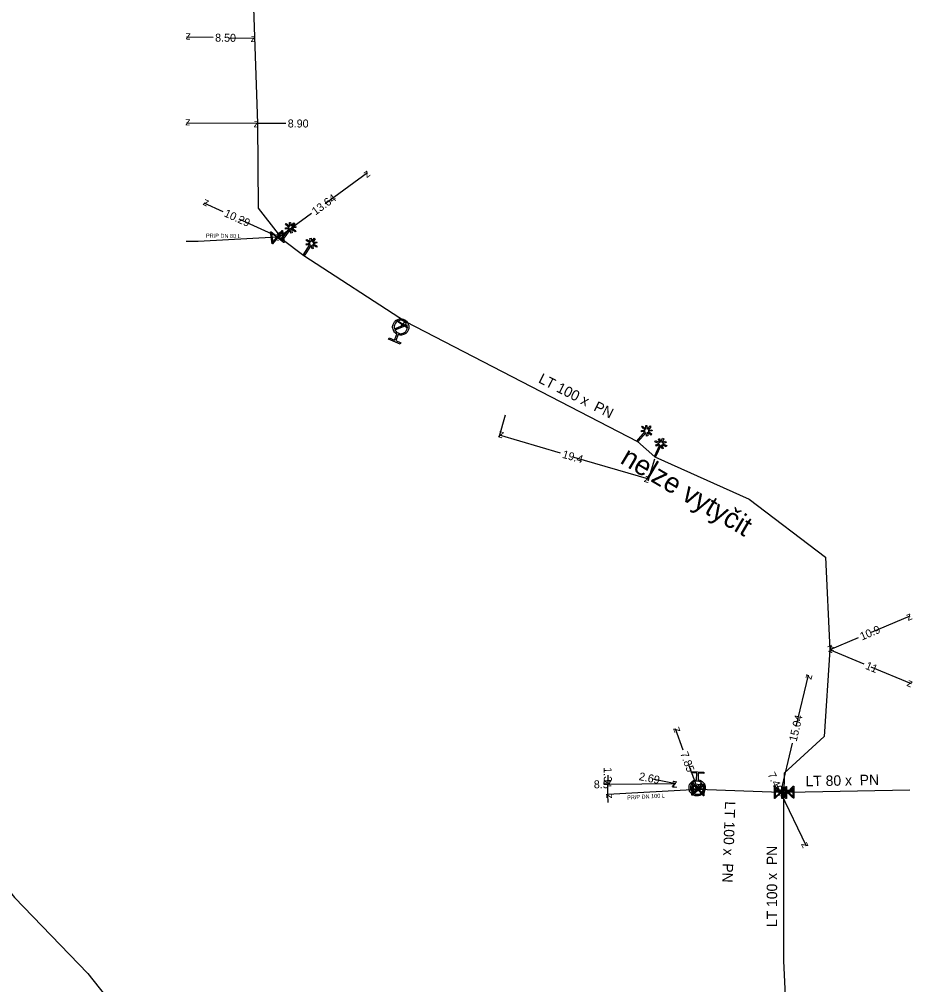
# Model space of a CAD drawing. Extents: x -643842 to -636370, y -1119190 to -1110210.
# Drawn here: x -641657.8 to -641546.2, y -1114879.5 to -1114758.9 of the extents above; entities that cross this region are included whole.
import ezdxf

# ---------------------------------------------------------------- set-up
doc = ezdxf.new("R2010")
doc.units = 0
for name, color, linetype in [('2', 7, 'Continuous'), ('22', 7, 'Continuous'), ('7', 7, 'Continuous'), ('Default', 7, 'Continuous'), ('Level 10', 7, 'Continuous'), ('Level 16', 7, 'Continuous'), ('Level 20', 7, 'Continuous'), ('Level 21', 7, 'Continuous'), ('Level 23', 7, 'Continuous'), ('Level 33', 7, 'Continuous')]:
    doc.layers.add(name, color=color, linetype=linetype)

msp = doc.modelspace()

# ---------------------------------------------------------------- linework, layer by layer
at = {"layer": '2'}
for points in [[(-641623.84, -1114784.77), (-641623.52, -1114784.34), (-641623.39, -1114784.43), (-641623.71, -1114784.86), (-641623.25, -1114784.79), (-641623.23, -1114784.95), (-641623.69, -1114785.01), (-641623.23, -1114785.36), (-641623.32, -1114785.48), (-641623.79, -1114785.13), (-641623.72, -1114785.6), (-641623.88, -1114785.62), (-641623.94, -1114785.17), (-641624.89, -1114786.43), (-641625.02, -1114786.34), (-641624.06, -1114785.07), (-641624.53, -1114785.14), (-641624.55, -1114784.98), (-641624.08, -1114784.91), (-641624.55, -1114784.56), (-641624.46, -1114784.44), (-641624, -1114784.78), (-641624.06, -1114784.32), (-641623.91, -1114784.3), (-641623.84, -1114784.77)], [(-641621.25, -1114786.72), (-641620.96, -1114786.27), (-641620.82, -1114786.35), (-641621.12, -1114786.8), (-641620.66, -1114786.7), (-641620.63, -1114786.86), (-641621.08, -1114786.95), (-641620.6, -1114787.27), (-641620.68, -1114787.4), (-641621.17, -1114787.08), (-641621.08, -1114787.54), (-641621.23, -1114787.58), (-641621.32, -1114787.12), (-641622.19, -1114788.45), (-641622.32, -1114788.37), (-641621.45, -1114787.03), (-641621.91, -1114787.13), (-641621.95, -1114786.98), (-641621.48, -1114786.88), (-641621.97, -1114786.56), (-641621.89, -1114786.43), (-641621.41, -1114786.74), (-641621.5, -1114786.29), (-641621.35, -1114786.26), (-641621.25, -1114786.72)], [(-641579.38, -1114810.12), (-641579.03, -1114809.71), (-641578.91, -1114809.81), (-641579.26, -1114810.22), (-641578.79, -1114810.18), (-641578.78, -1114810.34), (-641579.24, -1114810.37), (-641578.81, -1114810.75), (-641578.91, -1114810.87), (-641579.35, -1114810.49), (-641579.32, -1114810.96), (-641579.47, -1114810.97), (-641579.51, -1114810.51), (-641580.54, -1114811.71), (-641580.66, -1114811.6), (-641579.62, -1114810.4), (-641580.09, -1114810.44), (-641580.1, -1114810.28), (-641579.63, -1114810.25), (-641580.07, -1114809.86), (-641579.97, -1114809.75), (-641579.54, -1114810.12), (-641579.57, -1114809.66), (-641579.42, -1114809.65), (-641579.38, -1114810.12)], [(-641577.67, -1114811.73), (-641577.45, -1114811.24), (-641577.3, -1114811.31), (-641577.52, -1114811.79), (-641577.09, -1114811.63), (-641577.03, -1114811.77), (-641577.47, -1114811.94), (-641576.94, -1114812.17), (-641577, -1114812.32), (-641577.54, -1114812.08), (-641577.37, -1114812.52), (-641577.52, -1114812.57), (-641577.68, -1114812.14), (-641578.33, -1114813.58), (-641578.47, -1114813.52), (-641577.82, -1114812.07), (-641578.26, -1114812.24), (-641578.32, -1114812.09), (-641577.87, -1114811.93), (-641578.41, -1114811.69), (-641578.34, -1114811.54), (-641577.82, -1114811.78), (-641577.98, -1114811.35), (-641577.84, -1114811.29), (-641577.67, -1114811.73)]]:
    msp.add_lwpolyline(points, dxfattribs=at)
at = {"layer": 'Default'}
for points in [[(-641610.63, -1114798.24), (-641610.95, -1114798.07), (-641611.08, -1114797.73), (-641611.23, -1114797.34), (-641611.07, -1114796.96), (-641610.9, -1114796.58), (-641610.52, -1114796.43), (-641610.13, -1114796.27), (-641609.75, -1114796.44), (-641609.37, -1114796.6), (-641609.22, -1114796.99), (-641609.07, -1114797.37), (-641609.23, -1114797.75), (-641609.39, -1114798.13), (-641609.78, -1114798.29), (-641610.12, -1114798.43), (-641610.46, -1114798.31)], [(-641609.43, -1114796.97), (-641609.56, -1114796.73), (-641609.83, -1114796.61), (-641610.13, -1114796.48), (-641610.45, -1114796.6), (-641610.76, -1114796.73), (-641610.89, -1114797.04), (-641611.01, -1114797.3), (-641610.93, -1114797.57)], [(-641610.87, -1114797.74), (-641610.74, -1114797.99), (-641610.47, -1114798.11), (-641610.16, -1114798.24), (-641609.85, -1114798.12), (-641609.54, -1114797.99), (-641609.4, -1114797.68), (-641609.29, -1114797.41), (-641609.36, -1114797.14)], [(-641573.03, -1114853.9), (-641572.67, -1114853.95), (-641572.42, -1114854.22), (-641572.14, -1114854.52), (-641572.15, -1114854.93), (-641572.17, -1114855.35), (-641572.47, -1114855.63), (-641572.78, -1114855.91), (-641573.19, -1114855.9), (-641573.6, -1114855.88), (-641573.89, -1114855.58), (-641574.17, -1114855.28), (-641574.15, -1114854.86), (-641574.14, -1114854.45), (-641573.84, -1114854.16), (-641573.57, -1114853.91), (-641573.21, -1114853.9)], [(-641572.62, -1114854.28), (-641572.83, -1114854.09), (-641573.13, -1114854.08), (-641573.46, -1114854.07), (-641573.71, -1114854.3), (-641573.96, -1114854.53), (-641573.97, -1114854.87), (-641573.98, -1114855.16), (-641573.81, -1114855.38)], [(-641573.68, -1114855.51), (-641573.47, -1114855.7), (-641573.18, -1114855.71), (-641572.85, -1114855.72), (-641572.6, -1114855.49), (-641572.36, -1114855.26), (-641572.34, -1114854.92), (-641572.33, -1114854.63), (-641572.5, -1114854.41)]]:
    msp.add_open_spline(points, degree=3, dxfattribs=at)
at = {"layer": 'Level 10'}
for points in [[(-641633.57, -1114761.22), (-641636.89, -1114761.18)], [(-641631.61, -1114761.24), (-641628.39, -1114761.27)], [(-641628.02, -1114771.93), (-641636.92, -1114771.92)], [(-641624.51, -1114771.94), (-641628.02, -1114771.93)], [(-641619.58, -1114781.94), (-641614.3, -1114778.08)], [(-641632.31, -1114782.96), (-641634.69, -1114781.88)], [(-641630.36, -1114783.84), (-641625.31, -1114786.12)], [(-641621.29, -1114783.19), (-641625.31, -1114786.12)], [(-641597.1, -1114808.38), (-641597.92, -1114811.16)], [(-641590.21, -1114813.11), (-641597.84, -1114810.87)], [(-641588.53, -1114813.6), (-641579.22, -1114816.33)], [(-641578.49, -1114813.84), (-641579.3, -1114816.62)], [(-641551.39, -1114835.46), (-641546.56, -1114833.41)], [(-641553.03, -1114836.16), (-641556.59, -1114837.68)], [(-641552.31, -1114839.44), (-641556.59, -1114837.68)], [(-641551.45, -1114839.79), (-641546.42, -1114841.87)], [(-641560.78, -1114847.25), (-641559.26, -1114840.85)], [(-641574.88, -1114850.19), (-641575.86, -1114847.53)], [(-641561.27, -1114849.32), (-641562.74, -1114855.49)], [(-641574.22, -1114852), (-641573.15, -1114854.9)], [(-641584.3, -1114853.31), (-641584.29, -1114854.45)], [(-641578.71, -1114853.77), (-641575.79, -1114854.36)], [(-641584.77, -1114854.45), (-641584.29, -1114854.45)], [(-641584.29, -1114854.45), (-641575.79, -1114854.36)], [(-641572.42, -1114855.05), (-641573.15, -1114854.9)], [(-641563.18, -1114854.56), (-641562.74, -1114855.49)], [(-641584.26, -1114856.75), (-641584.28, -1114855.75)], [(-641562.74, -1114855.49), (-641559.53, -1114862.15)]]:
    msp.add_lwpolyline(points, dxfattribs=at)
at = {"layer": 'Level 16'}
for points in [[(-641624.91, -1114785.3), (-641624.72, -1114786.79), (-641624.79, -1114786.8), (-641624.89, -1114786.71), (-641625.55, -1114786.2), (-641626.15, -1114786.96), (-641626.21, -1114786.97), (-641626.4, -1114785.48), (-641626.33, -1114785.47), (-641625.57, -1114786.07), (-641625.05, -1114785.41), (-641624.97, -1114785.31), (-641624.91, -1114785.3)], [(-641626.14, -1114786.81), (-641625.62, -1114786.14), (-641626.28, -1114785.63), (-641626.14, -1114786.81)], [(-641624.98, -1114785.47), (-641625.5, -1114786.13), (-641624.84, -1114786.64), (-641624.98, -1114785.47)], [(-641610.57, -1114796.53), (-641609.32, -1114797.37), (-641609.37, -1114797.45), (-641610.62, -1114796.61), (-641610.57, -1114796.53)], [(-641572.21, -1114854.41), (-641572.3, -1114855.91), (-641572.36, -1114855.91), (-641572.45, -1114855.81), (-641573.01, -1114855.18), (-641573.73, -1114855.83), (-641573.8, -1114855.82), (-641573.71, -1114854.33), (-641573.64, -1114854.33), (-641573, -1114855.06), (-641572.37, -1114854.5), (-641572.28, -1114854.41), (-641572.21, -1114854.41)], [(-641573.69, -1114855.68), (-641573.06, -1114855.12), (-641573.62, -1114854.49), (-641573.69, -1114855.68)], [(-641572.31, -1114854.57), (-641572.94, -1114855.12), (-641572.38, -1114855.75), (-641572.31, -1114854.57)], [(-641561.98, -1114854.74), (-641561.99, -1114856.24), (-641562.06, -1114856.24), (-641562.14, -1114856.15), (-641562.74, -1114855.55), (-641563.43, -1114856.23), (-641563.49, -1114856.23), (-641563.48, -1114854.73), (-641563.41, -1114854.73), (-641562.73, -1114855.42), (-641562.14, -1114854.83), (-641562.05, -1114854.74), (-641561.98, -1114854.74)], [(-641563.4, -1114856.08), (-641562.8, -1114855.49), (-641563.39, -1114854.89), (-641563.4, -1114856.08)], [(-641563.33, -1114855.22), (-641561.33, -1114855.17), (-641561.33, -1114855.3), (-641563.33, -1114855.34), (-641563.33, -1114855.22)], [(-641562.08, -1114854.9), (-641562.67, -1114855.49), (-641562.08, -1114856.08), (-641562.08, -1114854.9)], [(-641561.09, -1114854.7), (-641561.06, -1114856.2), (-641561.13, -1114856.2), (-641561.22, -1114856.1), (-641561.82, -1114855.52), (-641562.49, -1114856.22), (-641562.56, -1114856.23), (-641562.59, -1114854.73), (-641562.53, -1114854.72), (-641561.83, -1114855.4), (-641561.24, -1114854.79), (-641561.16, -1114854.7), (-641561.09, -1114854.7)], [(-641562.47, -1114856.07), (-641561.89, -1114855.46), (-641562.49, -1114854.88), (-641562.47, -1114856.07)], [(-641561.18, -1114854.85), (-641561.76, -1114855.46), (-641561.16, -1114856.04), (-641561.18, -1114854.85)]]:
    msp.add_lwpolyline(points, dxfattribs=at)
at = {"layer": 'Level 21'}
for points in [[(-641652.73, -1114673.51), (-641652.7, -1114673.87), (-641652.55, -1114674.59), (-641642.22, -1114674.28), (-641632.06, -1114714.37), (-641630.71, -1114742.19), (-641628.52, -1114757.49), (-641628.02, -1114771.93), (-641627.94, -1114782.51), (-641625.47, -1114785.73), (-641625.31, -1114786.12), (-641624.96, -1114786.38), (-641622.26, -1114788.41), (-641609.56, -1114796.66), (-641580.6, -1114811.66)], [(-641580.6, -1114811.66), (-641578.41, -1114813.55)], [(-641578.41, -1114813.55), (-641566.64, -1114818.86), (-641557.13, -1114826.08), (-641556.59, -1114837.68), (-641557.29, -1114848.51), (-641562.26, -1114853.08), (-641562.3, -1114853.69), (-641562.34, -1114855.24), (-641562.34, -1114855.26), (-641562.32, -1114855.47)], [(-641683.04, -1114838.45), (-641681.96, -1114838.73), (-641658.38, -1114868.59), (-641649.21, -1114878.11), (-641635.01, -1114896.04), (-641630.23, -1114904.09), (-641629.62, -1114904.74), (-641627.03, -1114907.5), (-641606.99, -1114928.85), (-641592.39, -1114941.41), (-641591.23, -1114942.12), (-641579.65, -1114941.79), (-641560, -1114940.9)], [(-641562.32, -1114855.47), (-641562.74, -1114855.49), (-641573, -1114855.12)], [(-641562.32, -1114855.47), (-641561.83, -1114855.46), (-641546.6, -1114855.15)], [(-641561.28, -1114898.37), (-641562.32, -1114876.51), (-641562.32, -1114855.47)]]:
    msp.add_lwpolyline(points, dxfattribs=at)
at = {"layer": 'Level 23'}
for points in [[(-641625.31, -1114786.12), (-641625.56, -1114786.14), (-641635.45, -1114786.67), (-641636.95, -1114786.69)], [(-641610.15, -1114797.36), (-641609.97, -1114796.99), (-641609.56, -1114796.66)], [(-641573, -1114855.12), (-641584.28, -1114855.75), (-641584.29, -1114854.45)], [(-641573.15, -1114854.9), (-641573.16, -1114855.12)]]:
    msp.add_lwpolyline(points, dxfattribs=at)
at = {"layer": 'Level 33'}
for points in [[(-641610.93, -1114797.57), (-641609.43, -1114796.97)], [(-641609.36, -1114797.14), (-641610.87, -1114797.74)], [(-641610.46, -1114798.31), (-641610.78, -1114799.06), (-641610.15, -1114799.33), (-641610.22, -1114799.5), (-641611.66, -1114798.88), (-641611.59, -1114798.72), (-641610.95, -1114798.99), (-641610.63, -1114798.24)], [(-641573.21, -1114853.9), (-641573.18, -1114853.08), (-641573.87, -1114853.05), (-641573.86, -1114852.87), (-641572.3, -1114852.93), (-641572.31, -1114853.11), (-641573, -1114853.08), (-641573.03, -1114853.9)], [(-641573.81, -1114855.38), (-641572.62, -1114854.28)], [(-641572.5, -1114854.41), (-641573.68, -1114855.51)]]:
    msp.add_lwpolyline(points, dxfattribs=at)

# ---------------------------------------------------------------- texts
at = {"layer": '22'}
for s, rotation, p in [('PRIP DN 80 L', 359.237, (-641634.47, -1114786.19)), ('PRIP DN 100 L', 3.2032, (-641581.87, -1114856.37))]:
    msp.add_text(s, height=0.5, rotation=rotation, dxfattribs=at).set_placement(p)
at = {"layer": '7'}
msp.add_text('nelze vytyčit', height=2.5, rotation=329.2674, dxfattribs=at).set_placement((-641582.89, -1114814.28))
at = {"layer": 'Level 10'}
for s, rotation, p in [('z', 179.373, (-641636.38, -1114760.69)), ('8.50', 359.373, (-641633.33, -1114761.72)), ('z', 359.373, (-641628.9, -1114761.77)), ('z', 179.9292, (-641636.42, -1114771.42)), ('z', 359.9292, (-641628.52, -1114772.43)), ('8.90', 359.9292, (-641624.26, -1114772.44)), ('z', 36.1296, (-641614.4, -1114778.78)), ('z', 155.6357, (-641634.03, -1114781.63)), ('13.64', 36.1296, (-641620.8, -1114783.45)), ('10.29', 335.6358, (-641632.29, -1114783.51)), ('z', 335.6357, (-641625.97, -1114786.37)), ('z', 216.1296, (-641625.2, -1114785.42)), ('z', 163.6488, (-641597.22, -1114810.53)), ('19.4', 343.6489, (-641590.06, -1114813.67)), ('z', 343.6488, (-641579.84, -1114816.67)), ('z', 23.0578, (-641546.82, -1114834.07)), ('10.9', 23.0578, (-641552.56, -1114836.51)), ('z', 203.0578, (-641556.32, -1114837.02)), ('z', 157.6153, (-641555.94, -1114837.41)), ('11', 337.6153, (-641552.23, -1114840.02)), ('z', 76.64, (-641558.89, -1114841.45)), ('z', 337.6153, (-641547.07, -1114842.14)), ('15.04', 76.64, (-641560.73, -1114849.19)), ('z', 110.1834, (-641575.22, -1114847.83)), ('7.85', 290.1834, (-641575.27, -1114850.6)), ('1.3', 270.6175, (-641584.81, -1114852.33)), ('8.5', 0.5932, (-641586.04, -1114854.97)), ('z', 180.5932, (-641583.79, -1114853.94)), ('2.69', 348.5063, (-641580.48, -1114853.92)), ('7.40', 295.6918, (-641564.38, -1114853.23)), ('z', 270.6175, (-641584.79, -1114853.95)), ('z', 348.5063, (-641576.38, -1114854.75)), ('z', 0.5932, (-641576.28, -1114854.87)), ('z', 290.1834, (-641573.8, -1114854.6)), ('z', 168.5063, (-641572.56, -1114854.51)), ('z', 256.64, (-641563.11, -1114854.88)), ('z', 115.6919, (-641562.07, -1114855.72)), ('z', 90.6175, (-641583.77, -1114856.24)), ('z', 295.6918, (-641560.2, -1114861.92))]:
    msp.add_text(s, height=1, rotation=rotation, dxfattribs=at).set_placement(p)
at = {"layer": 'Level 20'}
for s, rotation, p in [('LT 100 x  PN ', 333.1588, (-641593.06, -1114804.24)), ('LT 80 x  PN ', 1.1689, (-641559.6, -1114854.72)), ('LT 100 x  PN ', 267.9542, (-641569.66, -1114856.58)), ('LT 100 x  PN ', 89.996, (-641563.16, -1114872.29))]:
    msp.add_text(s, height=1.3, rotation=rotation, dxfattribs=at).set_placement(p)

doc.saveas('drawing.dxf')
